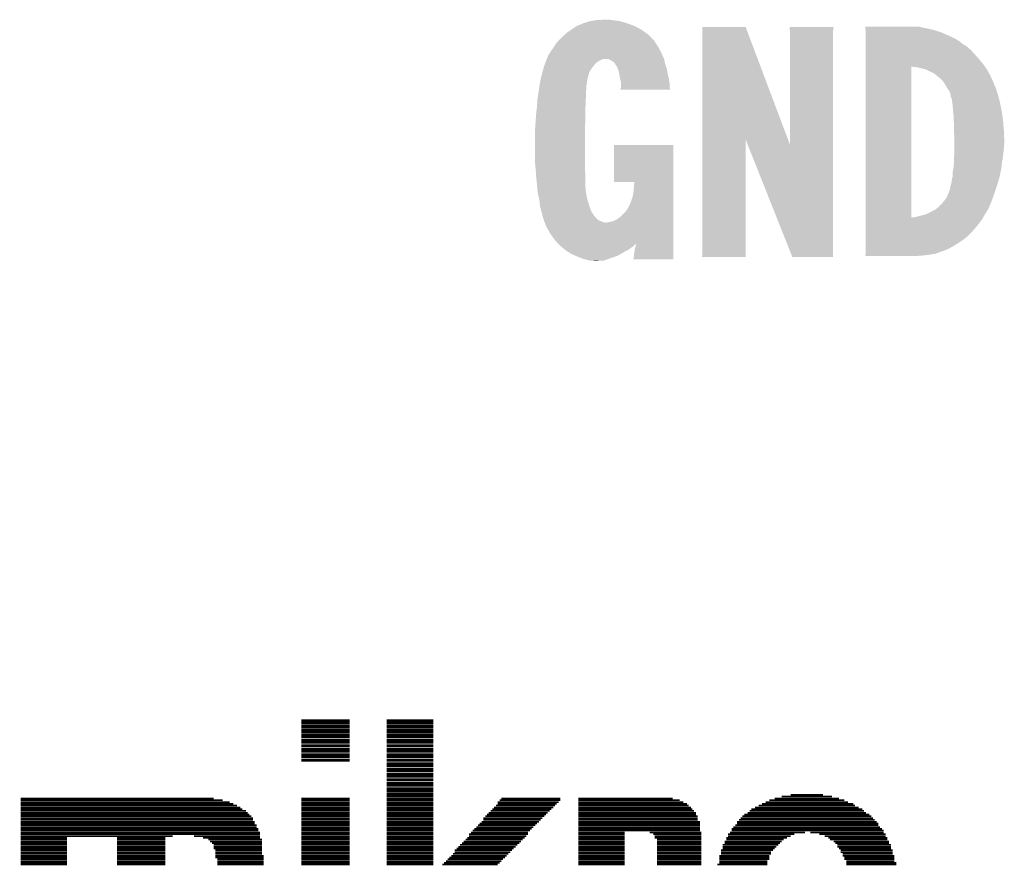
# Model space of a CAD drawing. Extents: x -9 to 122, y -9 to 65.
# Tile 280 of 308: x 101.05 to 107.17, y 33.49 to 38.74. Entities that reach past the tile are written whole.
import ezdxf

# ---------------------------------------------------------------- set-up
doc = ezdxf.new("R2010")
doc.units = 0
doc.layers.add('CLICKER_4_FOR_R7FA4M2A_V100_GTO', color=12, linetype='CONTINUOUS')

msp = doc.modelspace()

# ---------------------------------------------------------------- linework, layer by layer
at = {"layer": 'CLICKER_4_FOR_R7FA4M2A_V100_GTO', "const_width": 0.01016}
for points in [[(102.80142, 34.38906), (103.10114, 34.38906)], [(102.80142, 34.3789), (103.10114, 34.3789)], [(102.80142, 34.36874), (103.10114, 34.36874)], [(102.80142, 34.35604), (103.10114, 34.35604)], [(102.80142, 34.34588), (103.10114, 34.34588)], [(103.33228, 34.38906), (103.62184, 34.38906)], [(103.33228, 34.3789), (103.62184, 34.3789)], [(103.33228, 34.36874), (103.62184, 34.36874)], [(103.33228, 34.35604), (103.62184, 34.35604)], [(103.33228, 34.34588), (103.62184, 34.34588)], [(102.80142, 34.33318), (103.10114, 34.33318)], [(102.80142, 34.32302), (103.10114, 34.32302)], [(102.80142, 34.31286), (103.10114, 34.31286)], [(102.80142, 34.30016), (103.10114, 34.30016)], [(102.80142, 34.29), (103.10114, 34.29)], [(102.80142, 34.27984), (103.10114, 34.27984)], [(103.33228, 34.33318), (103.62184, 34.33318)], [(103.33228, 34.32302), (103.62184, 34.32302)], [(103.33228, 34.31286), (103.62184, 34.31286)], [(103.33228, 34.30016), (103.62184, 34.30016)], [(103.33228, 34.29), (103.62184, 34.29)], [(103.33228, 34.27984), (103.62184, 34.27984)], [(102.80142, 34.26714), (103.10114, 34.26714)], [(102.80142, 34.25698), (103.10114, 34.25698)], [(102.80142, 34.24682), (103.10114, 34.24682)], [(102.80142, 34.23412), (103.10114, 34.23412)], [(102.80142, 34.22396), (103.10114, 34.22396)], [(103.33228, 34.26714), (103.62184, 34.26714)], [(103.33228, 34.25698), (103.62184, 34.25698)], [(103.33228, 34.24682), (103.62184, 34.24682)], [(103.33228, 34.23412), (103.62184, 34.23412)], [(103.33228, 34.22396), (103.62184, 34.22396)], [(102.80142, 34.21126), (103.10114, 34.21126)], [(102.80142, 34.2011), (103.10114, 34.2011)], [(102.80142, 34.19094), (103.10114, 34.19094)], [(102.80142, 34.17824), (103.10114, 34.17824)], [(102.80142, 34.16808), (103.10114, 34.16808)], [(102.80142, 34.15792), (103.10114, 34.15792)], [(103.33228, 34.21126), (103.62184, 34.21126)], [(103.33228, 34.2011), (103.62184, 34.2011)], [(103.33228, 34.19094), (103.62184, 34.19094)], [(103.33228, 34.17824), (103.62184, 34.17824)], [(103.33228, 34.16808), (103.62184, 34.16808)], [(103.33228, 34.15792), (103.62184, 34.15792)], [(102.80142, 34.14522), (103.10114, 34.14522)], [(102.80142, 34.13506), (103.10114, 34.13506)], [(103.33228, 34.14522), (103.62184, 34.14522)], [(103.33228, 34.13506), (103.62184, 34.13506)], [(103.33228, 34.12236), (103.62184, 34.12236)], [(103.33228, 34.1122), (103.62184, 34.1122)], [(103.33228, 34.10204), (103.62184, 34.10204)], [(103.33228, 34.08934), (103.62184, 34.08934)], [(103.33228, 34.07918), (103.62184, 34.07918)], [(103.33228, 34.06902), (103.62184, 34.06902)], [(103.33228, 34.05632), (103.62184, 34.05632)], [(103.33228, 34.04616), (103.62184, 34.04616)], [(103.33228, 34.036), (103.62184, 34.036)], [(103.33228, 34.0233), (103.62184, 34.0233)], [(103.33228, 34.01314), (103.62184, 34.01314)], [(103.33228, 34.00044), (103.62184, 34.00044)], [(103.33228, 33.99028), (103.62184, 33.99028)], [(103.33228, 33.98012), (103.62184, 33.98012)], [(103.33228, 33.96742), (103.62184, 33.96742)], [(103.33228, 33.95726), (103.62184, 33.95726)], [(103.33228, 33.9471), (103.62184, 33.9471)], [(103.33228, 33.9344), (103.62184, 33.9344)], [(103.33228, 33.92424), (103.62184, 33.92424)], [(103.33228, 33.91408), (103.62184, 33.91408)], [(105.78338, 33.91408), (106.0958, 33.91408)], [(105.83926, 33.92424), (106.03992, 33.92424)], [(101.05898, 33.90138), (102.25786, 33.90138)], [(101.05898, 33.89122), (102.31374, 33.89122)], [(101.05898, 33.87852), (102.35692, 33.87852)], [(101.05898, 33.86836), (102.37978, 33.86836)], [(101.05898, 33.8582), (102.40264, 33.8582)], [(102.80142, 33.90138), (103.10114, 33.90138)], [(102.80142, 33.89122), (103.10114, 33.89122)], [(102.80142, 33.87852), (103.10114, 33.87852)], [(102.80142, 33.86836), (103.10114, 33.86836)], [(102.80142, 33.8582), (103.10114, 33.8582)], [(103.33228, 33.90138), (103.62184, 33.90138)], [(103.33228, 33.89122), (103.62184, 33.89122)], [(103.33228, 33.87852), (103.62184, 33.87852)], [(103.33228, 33.86836), (103.62184, 33.86836)], [(103.33228, 33.8582), (103.62184, 33.8582)], [(104.01046, 33.8582), (104.37622, 33.8582)], [(104.02062, 33.87852), (104.39908, 33.87852)], [(104.02062, 33.86836), (104.38638, 33.86836)], [(104.03332, 33.89122), (104.40924, 33.89122)], [(104.04348, 33.90138), (104.40924, 33.90138)], [(104.521, 33.90138), (105.10774, 33.90138)], [(104.521, 33.89122), (105.15092, 33.89122)], [(104.521, 33.87852), (105.17378, 33.87852)], [(104.521, 33.86836), (105.19664, 33.86836)], [(104.521, 33.8582), (105.2068, 33.8582)], [(105.64114, 33.8582), (106.23804, 33.8582)], [(105.66146, 33.86836), (106.22788, 33.86836)], [(105.68432, 33.87852), (106.19486, 33.87852)], [(105.70718, 33.89122), (106.172, 33.89122)], [(105.7402, 33.90138), (106.13898, 33.90138)], [(101.05898, 33.8455), (102.42296, 33.8455)], [(101.05898, 33.83534), (102.43566, 33.83534)], [(101.05898, 33.82518), (102.45852, 33.82518)], [(101.05898, 33.81248), (102.46868, 33.81248)], [(101.05898, 33.80232), (102.47884, 33.80232)], [(101.05898, 33.79216), (102.49154, 33.79216)], [(102.80142, 33.8455), (103.10114, 33.8455)], [(102.80142, 33.83534), (103.10114, 33.83534)], [(102.80142, 33.82518), (103.10114, 33.82518)], [(102.80142, 33.81248), (103.10114, 33.81248)], [(102.80142, 33.80232), (103.10114, 33.80232)], [(102.80142, 33.79216), (103.10114, 33.79216)], [(103.33228, 33.8455), (103.62184, 33.8455)], [(103.33228, 33.83534), (103.62184, 33.83534)], [(103.33228, 33.82518), (103.62184, 33.82518)], [(103.33228, 33.81248), (103.62184, 33.81248)], [(103.33228, 33.80232), (103.62184, 33.80232)], [(103.33228, 33.79216), (103.62184, 33.79216)], [(103.94442, 33.79216), (104.31018, 33.79216)], [(103.95458, 33.80232), (104.32034, 33.80232)], [(103.96474, 33.81248), (104.3305, 33.81248)], [(103.97744, 33.82518), (104.3432, 33.82518)], [(103.9876, 33.83534), (104.35336, 33.83534)], [(103.99776, 33.8455), (104.36606, 33.8455)], [(104.521, 33.8455), (105.2195, 33.8455)], [(104.521, 33.83534), (105.22966, 33.83534)], [(104.521, 33.82518), (105.23982, 33.82518)], [(104.521, 33.81248), (105.25252, 33.81248)], [(104.521, 33.80232), (105.25252, 33.80232)], [(104.521, 33.79216), (105.26268, 33.79216)], [(105.53954, 33.79216), (106.33964, 33.79216)], [(105.55224, 33.80232), (106.32694, 33.80232)], [(105.57256, 33.81248), (106.30662, 33.81248)], [(105.58526, 33.82518), (106.29392, 33.82518)], [(105.59542, 33.83534), (106.28376, 33.83534)], [(105.61828, 33.8455), (106.2609, 33.8455)], [(101.05898, 33.77946), (102.5017, 33.77946)], [(101.05898, 33.7693), (102.5017, 33.7693)], [(101.05898, 33.7566), (102.51186, 33.7566)], [(101.05898, 33.74644), (102.51186, 33.74644)], [(101.05898, 33.73628), (102.52456, 33.73628)], [(102.80142, 33.77946), (103.10114, 33.77946)], [(102.80142, 33.7693), (103.10114, 33.7693)], [(102.80142, 33.7566), (103.10114, 33.7566)], [(102.80142, 33.74644), (103.10114, 33.74644)], [(102.80142, 33.73628), (103.10114, 33.73628)], [(103.33228, 33.77946), (103.62184, 33.77946)], [(103.33228, 33.7693), (103.62184, 33.7693)], [(103.33228, 33.7566), (103.62184, 33.7566)], [(103.33228, 33.74644), (103.62184, 33.74644)], [(103.33228, 33.73628), (103.62184, 33.73628)], [(103.8987, 33.73628), (104.2543, 33.73628)], [(103.90886, 33.74644), (104.26446, 33.74644)], [(103.92156, 33.7566), (104.27716, 33.7566)], [(103.93172, 33.77946), (104.29748, 33.77946)], [(103.93172, 33.7693), (104.28732, 33.7693)], [(104.521, 33.77946), (105.26268, 33.77946)], [(104.521, 33.7693), (105.26268, 33.7693)], [(104.521, 33.7566), (105.27538, 33.7566)], [(104.521, 33.74644), (105.27538, 33.74644)], [(104.521, 33.73628), (105.27538, 33.73628)], [(105.49636, 33.73628), (106.38282, 33.73628)], [(105.50652, 33.7566), (106.37266, 33.7566)], [(105.50652, 33.74644), (106.38282, 33.74644)], [(105.51922, 33.7693), (106.35996, 33.7693)], [(105.52938, 33.77946), (106.3498, 33.77946)], [(101.05898, 33.72358), (102.52456, 33.72358)], [(101.05898, 33.71342), (102.53472, 33.71342)], [(101.05898, 33.70326), (102.53472, 33.70326)], [(101.05898, 33.69056), (102.54488, 33.69056)], [(101.05898, 33.6804), (102.54488, 33.6804)], [(102.80142, 33.72358), (103.10114, 33.72358)], [(102.80142, 33.71342), (103.10114, 33.71342)], [(102.80142, 33.70326), (103.10114, 33.70326)], [(102.80142, 33.69056), (103.10114, 33.69056)], [(102.80142, 33.6804), (103.10114, 33.6804)], [(103.33228, 33.72358), (103.62184, 33.72358)], [(103.33228, 33.71342), (103.62184, 33.71342)], [(103.33228, 33.70326), (103.62184, 33.70326)], [(103.33228, 33.69056), (103.62184, 33.69056)], [(103.33228, 33.6804), (103.62184, 33.6804)], [(103.84282, 33.6804), (104.20858, 33.6804)], [(103.85552, 33.69056), (104.20858, 33.69056)], [(103.86568, 33.70326), (104.22128, 33.70326)], [(103.87584, 33.71342), (104.23144, 33.71342)], [(103.88854, 33.72358), (104.2416, 33.72358)], [(104.521, 33.72358), (105.27538, 33.72358)], [(104.521, 33.71342), (105.27538, 33.71342)], [(104.521, 33.70326), (105.27538, 33.70326)], [(104.521, 33.69056), (104.80802, 33.69056)], [(104.521, 33.6804), (104.80802, 33.6804)], [(104.96296, 33.69056), (105.28554, 33.69056)], [(104.98582, 33.6804), (105.28554, 33.6804)], [(105.45064, 33.6804), (105.86212, 33.6804)], [(105.46334, 33.69056), (105.92816, 33.69056)], [(105.4735, 33.71342), (106.40568, 33.71342)], [(105.4735, 33.70326), (106.41584, 33.70326)], [(105.48366, 33.72358), (106.39298, 33.72358)], [(105.96118, 33.69056), (106.41584, 33.69056)], [(106.01706, 33.6804), (106.42854, 33.6804)], [(101.05898, 33.6677), (102.00386, 33.6677)], [(101.05898, 33.65754), (101.34854, 33.65754)], [(101.05898, 33.64738), (101.34854, 33.64738)], [(101.05898, 33.63468), (101.34854, 33.63468)], [(101.05898, 33.62452), (101.34854, 33.62452)], [(101.05898, 33.61436), (101.34854, 33.61436)], [(101.65842, 33.65754), (101.95814, 33.65754)], [(101.65842, 33.64738), (101.95814, 33.64738)], [(101.65842, 33.63468), (101.95814, 33.63468)], [(101.65842, 33.62452), (101.95814, 33.62452)], [(101.65842, 33.61436), (101.95814, 33.61436)], [(102.13594, 33.6677), (102.54488, 33.6677)], [(102.19182, 33.65754), (102.54488, 33.65754)], [(102.22484, 33.64738), (102.55758, 33.64738)], [(102.235, 33.63468), (102.55758, 33.63468)], [(102.2477, 33.62452), (102.55758, 33.62452)], [(102.25786, 33.61436), (102.55758, 33.61436)], [(102.80142, 33.6677), (103.10114, 33.6677)], [(102.80142, 33.65754), (103.10114, 33.65754)], [(102.80142, 33.64738), (103.10114, 33.64738)], [(102.80142, 33.63468), (103.10114, 33.63468)], [(102.80142, 33.62452), (103.10114, 33.62452)], [(102.80142, 33.61436), (103.10114, 33.61436)], [(103.33228, 33.6677), (103.62184, 33.6677)], [(103.33228, 33.65754), (103.62184, 33.65754)], [(103.33228, 33.64738), (103.62184, 33.64738)], [(103.33228, 33.63468), (103.62184, 33.63468)], [(103.33228, 33.62452), (103.62184, 33.62452)], [(103.33228, 33.61436), (103.62184, 33.61436)], [(103.78694, 33.61436), (104.14254, 33.61436)], [(103.79964, 33.62452), (104.15524, 33.62452)], [(103.8098, 33.63468), (104.1654, 33.63468)], [(103.8225, 33.64738), (104.17556, 33.64738)], [(103.83266, 33.65754), (104.18826, 33.65754)], [(103.84282, 33.6677), (104.19842, 33.6677)], [(104.521, 33.6677), (104.80802, 33.6677)], [(104.521, 33.65754), (104.80802, 33.65754)], [(104.521, 33.64738), (104.80802, 33.64738)], [(104.521, 33.63468), (104.80802, 33.63468)], [(104.521, 33.62452), (104.80802, 33.62452)], [(104.521, 33.61436), (104.80802, 33.61436)], [(104.99598, 33.6677), (105.28554, 33.6677)], [(104.99598, 33.65754), (105.28554, 33.65754)], [(105.00868, 33.64738), (105.28554, 33.64738)], [(105.00868, 33.63468), (105.28554, 33.63468)], [(105.00868, 33.62452), (105.28554, 33.62452)], [(105.00868, 33.61436), (105.28554, 33.61436)], [(105.41762, 33.61436), (105.76306, 33.61436)], [(105.43032, 33.63468), (105.78338, 33.63468)], [(105.43032, 33.62452), (105.77322, 33.62452)], [(105.44048, 33.65754), (105.8164, 33.65754)], [(105.44048, 33.64738), (105.79608, 33.64738)], [(105.45064, 33.6677), (105.83926, 33.6677)], [(106.05008, 33.6677), (106.42854, 33.6677)], [(106.07294, 33.65754), (106.4387, 33.65754)], [(106.0831, 33.64738), (106.4387, 33.64738)], [(106.10596, 33.63468), (106.44886, 33.63468)], [(106.11612, 33.62452), (106.44886, 33.62452)], [(106.12882, 33.61436), (106.46156, 33.61436)], [(101.05898, 33.60166), (101.34854, 33.60166)], [(101.05898, 33.5915), (101.34854, 33.5915)], [(101.05898, 33.58134), (101.34854, 33.58134)], [(101.05898, 33.56864), (101.34854, 33.56864)], [(101.05898, 33.55848), (101.34854, 33.55848)], [(101.05898, 33.54578), (101.34854, 33.54578)], [(101.65842, 33.60166), (101.95814, 33.60166)], [(101.65842, 33.5915), (101.95814, 33.5915)], [(101.65842, 33.58134), (101.95814, 33.58134)], [(101.65842, 33.56864), (101.95814, 33.56864)], [(101.65842, 33.55848), (101.95814, 33.55848)], [(101.65842, 33.54578), (101.95814, 33.54578)], [(102.25786, 33.60166), (102.55758, 33.60166)], [(102.25786, 33.5915), (102.55758, 33.5915)], [(102.26802, 33.58134), (102.55758, 33.58134)], [(102.26802, 33.56864), (102.55758, 33.56864)], [(102.26802, 33.55848), (102.55758, 33.55848)], [(102.26802, 33.54578), (102.56774, 33.54578)], [(102.80142, 33.60166), (103.10114, 33.60166)], [(102.80142, 33.5915), (103.10114, 33.5915)], [(102.80142, 33.58134), (103.10114, 33.58134)], [(102.80142, 33.56864), (103.10114, 33.56864)], [(102.80142, 33.55848), (103.10114, 33.55848)], [(102.80142, 33.54578), (103.10114, 33.54578)], [(103.33228, 33.60166), (103.62184, 33.60166)], [(103.33228, 33.5915), (103.62184, 33.5915)], [(103.33228, 33.58134), (103.62184, 33.58134)], [(103.33228, 33.56864), (103.62184, 33.56864)], [(103.33228, 33.55848), (103.62184, 33.55848)], [(103.33228, 33.54578), (103.62184, 33.54578)], [(103.7336, 33.54578), (104.0765, 33.54578)], [(103.74376, 33.55848), (104.08666, 33.55848)], [(103.75392, 33.58134), (104.10952, 33.58134)], [(103.75392, 33.56864), (104.09936, 33.56864)], [(103.76662, 33.5915), (104.11968, 33.5915)], [(103.77678, 33.60166), (104.13238, 33.60166)], [(104.521, 33.60166), (104.80802, 33.60166)], [(104.521, 33.5915), (104.80802, 33.5915)], [(104.521, 33.58134), (104.80802, 33.58134)], [(104.521, 33.56864), (104.80802, 33.56864)], [(104.521, 33.55848), (104.80802, 33.55848)], [(104.521, 33.54578), (104.80802, 33.54578)], [(105.00868, 33.60166), (105.28554, 33.60166)], [(105.00868, 33.5915), (105.28554, 33.5915)], [(105.00868, 33.58134), (105.28554, 33.58134)], [(105.00868, 33.56864), (105.28554, 33.56864)], [(105.00868, 33.55848), (105.28554, 33.55848)], [(105.00868, 33.54578), (105.28554, 33.54578)], [(105.3973, 33.54578), (105.70718, 33.54578)], [(105.40746, 33.58134), (105.73004, 33.58134)], [(105.40746, 33.56864), (105.71734, 33.56864)], [(105.40746, 33.55848), (105.71734, 33.55848)], [(105.41762, 33.60166), (105.75036, 33.60166)], [(105.41762, 33.5915), (105.7402, 33.5915)], [(106.12882, 33.60166), (106.46156, 33.60166)], [(106.13898, 33.5915), (106.46156, 33.5915)], [(106.14914, 33.58134), (106.47172, 33.58134)], [(106.14914, 33.56864), (106.47172, 33.56864)], [(106.16184, 33.55848), (106.47172, 33.55848)], [(106.16184, 33.54578), (106.48188, 33.54578)], [(101.05898, 33.53562), (101.34854, 33.53562)], [(101.05898, 33.52546), (101.34854, 33.52546)], [(101.05898, 33.51276), (101.34854, 33.51276)], [(101.05898, 33.5026), (101.34854, 33.5026)], [(101.05898, 33.49244), (101.34854, 33.49244)], [(101.65842, 33.53562), (101.95814, 33.53562)], [(101.65842, 33.52546), (101.95814, 33.52546)], [(101.65842, 33.51276), (101.95814, 33.51276)], [(101.65842, 33.5026), (101.95814, 33.5026)], [(101.65842, 33.49244), (101.95814, 33.49244)], [(102.26802, 33.53562), (102.56774, 33.53562)], [(102.28072, 33.52546), (102.56774, 33.52546)], [(102.28072, 33.51276), (102.56774, 33.51276)], [(102.28072, 33.5026), (102.56774, 33.5026)], [(102.28072, 33.49244), (102.56774, 33.49244)], [(102.80142, 33.53562), (103.10114, 33.53562)], [(102.80142, 33.52546), (103.10114, 33.52546)], [(102.80142, 33.51276), (103.10114, 33.51276)], [(102.80142, 33.5026), (103.10114, 33.5026)], [(102.80142, 33.49244), (103.10114, 33.49244)], [(103.33228, 33.53562), (103.62184, 33.53562)], [(103.33228, 33.52546), (103.62184, 33.52546)], [(103.33228, 33.51276), (103.62184, 33.51276)], [(103.33228, 33.5026), (103.62184, 33.5026)], [(103.33228, 33.49244), (103.62184, 33.49244)], [(103.67772, 33.49244), (104.02062, 33.49244)], [(103.68788, 33.5026), (104.03332, 33.5026)], [(103.70058, 33.51276), (104.04348, 33.51276)], [(103.71074, 33.52546), (104.05364, 33.52546)], [(103.7209, 33.53562), (104.06634, 33.53562)], [(104.521, 33.53562), (104.80802, 33.53562)], [(104.521, 33.52546), (104.80802, 33.52546)], [(104.521, 33.51276), (104.80802, 33.51276)], [(104.521, 33.5026), (104.80802, 33.5026)], [(104.521, 33.49244), (104.80802, 33.49244)], [(105.00868, 33.53562), (105.28554, 33.53562)], [(105.00868, 33.52546), (105.28554, 33.52546)], [(105.00868, 33.51276), (105.28554, 33.51276)], [(105.00868, 33.5026), (105.28554, 33.5026)], [(105.00868, 33.49244), (105.28554, 33.49244)], [(105.3846, 33.49244), (105.69448, 33.49244)], [(105.3973, 33.53562), (105.70718, 33.53562)], [(105.3973, 33.52546), (105.70718, 33.52546)], [(105.3973, 33.51276), (105.69448, 33.51276)], [(105.3973, 33.5026), (105.69448, 33.5026)], [(106.172, 33.53562), (106.48188, 33.53562)], [(106.172, 33.52546), (106.48188, 33.52546)], [(106.1847, 33.51276), (106.48188, 33.51276)], [(106.1847, 33.5026), (106.49458, 33.5026)], [(106.1847, 33.49244), (106.49458, 33.49244)]]:
    msp.add_lwpolyline(points, dxfattribs=at)
at = {"layer": 'CLICKER_4_FOR_R7FA4M2A_V100_GTO'}
for points in [[(104.47528, 38.67404), (104.49433, 38.68674), (104.914702, 38.67404), (104.89184, 38.68674)], [(104.49433, 38.68674), (104.51338, 38.69944), (104.89184, 38.68674), (104.86644, 38.69944)], [(104.51338, 38.69944), (104.538782, 38.709602), (104.86644, 38.69944), (104.84104, 38.709602)], [(104.538782, 38.709602), (104.551478, 38.71468), (104.84104, 38.709602), (104.824958, 38.71468)], [(104.551478, 38.71468), (104.581958, 38.72484), (104.824958, 38.71468), (104.792778, 38.72484)], [(104.581958, 38.72484), (104.58958, 38.72738), (104.792778, 38.72484), (104.781348, 38.72738)], [(104.58958, 38.72738), (104.60482, 38.72992), (104.781348, 38.72738), (104.769918, 38.72992)], [(104.60482, 38.72992), (104.6353, 38.735), (104.769918, 38.72992), (104.72928, 38.735)], [(104.6353, 38.735), (104.681018, 38.73754), (104.72928, 38.735), (104.714038, 38.73754)], [(105.29063, 37.993206), (105.29064, 38.691806), (105.822798, 37.993206), (105.559864, 38.691806)], [(105.29064, 38.691806), (105.290642, 38.69182), (105.559864, 38.691806), (105.290642, 38.69182)], [(105.831668, 38.691798), (105.831664, 38.69182), (106.10596, 38.691798), (105.831664, 38.69182)], [(105.83198, 38.68928), (105.831668, 38.691798), (106.10596, 38.68928), (106.10596, 38.691798)], [(105.832294, 38.686736), (105.83198, 38.68928), (106.105958, 38.686736), (106.10596, 38.68928)], [(105.832924, 38.681656), (105.832294, 38.686736), (106.10342, 38.681656), (106.105958, 38.686736)], [(106.30188, 38.69182), (106.301564, 38.69436), (106.646982, 38.69182), (106.631742, 38.69436)], [(106.302508, 38.68674), (106.30188, 38.69182), (106.664762, 38.68674), (106.646982, 38.69182)], [(106.302822, 38.6842), (106.302508, 38.68674), (106.682538, 38.6842), (106.664762, 38.68674)], [(106.30408, 38.67404), (106.302822, 38.6842), (106.725718, 38.67404), (106.682538, 38.6842)], [(104.4067, 38.61562), (104.42448, 38.6334), (104.983286, 38.61562), (104.967478, 38.6334)], [(104.42448, 38.6334), (104.430068, 38.63848), (104.967478, 38.6334), (104.96296, 38.63848)], [(104.430068, 38.63848), (104.449626, 38.65626), (104.96296, 38.63848), (104.9401, 38.65626)], [(104.449626, 38.65626), (104.45242, 38.6588), (104.9401, 38.65626), (104.936472, 38.6588)], [(104.45242, 38.6588), (104.47528, 38.67404), (104.936472, 38.6588), (104.914702, 38.67404)], [(105.833866, 38.67404), (105.832924, 38.681656), (106.10342, 38.67404), (106.10342, 38.681656)], [(105.83418, 38.6715), (105.833866, 38.67404), (106.103102, 38.6715), (106.10342, 38.67404)], [(105.83418, 38.653718), (105.83418, 38.6715), (106.10088, 38.653718), (106.103102, 38.6715)], [(105.83418, 37.96296), (105.83418, 38.653718), (106.100868, 37.96296), (106.10088, 38.653718)], [(106.30408, 38.6588), (106.30408, 38.67404), (106.77398, 38.6588), (106.725718, 38.67404)], [(106.30408, 38.63594), (106.30408, 38.6588), (106.82478, 38.63594), (106.77398, 38.6588)], [(106.30408, 38.62324), (106.30408, 38.63594), (106.85272, 38.62324), (106.82478, 38.63594)], [(106.30408, 38.608), (106.30408, 38.62324), (106.880658, 38.608), (106.85272, 38.62324)], [(104.360346, 38.554662), (104.366062, 38.562282), (105.02392, 38.554662), (105.02011, 38.562282)], [(104.366062, 38.562282), (104.37063, 38.569898), (105.02011, 38.562282), (105.0163, 38.569898)], [(104.37063, 38.569898), (104.379776, 38.58514), (105.0163, 38.569898), (105.00614, 38.58514)], [(104.379776, 38.58514), (104.381302, 38.587682), (105.00614, 38.58514), (105.004236, 38.587682)], [(104.381302, 38.587682), (104.388072, 38.5953), (105.004236, 38.587682), (104.998522, 38.5953)], [(104.388072, 38.5953), (104.3971, 38.605456), (104.998522, 38.5953), (104.993442, 38.605456)], [(104.3971, 38.605456), (104.40162, 38.61054), (104.993442, 38.605456), (104.988362, 38.61054)], [(104.40162, 38.61054), (104.406686, 38.615606), (104.988362, 38.61054), (104.985826, 38.615606)], [(104.406686, 38.615606), (104.4067, 38.61562), (104.985826, 38.615606), (104.983286, 38.61562)], [(106.30408, 38.58768), (106.30408, 38.608), (106.906062, 38.58768), (106.880658, 38.608)], [(106.30408, 38.569898), (106.30408, 38.58768), (106.934002, 38.569898), (106.906062, 38.58768)], [(106.30408, 38.54704), (106.30408, 38.569898), (106.9594, 38.54704), (106.934002, 38.569898)], [(104.32542, 38.4937), (104.3305, 38.5064), (105.053272, 38.4937), (105.047626, 38.5064)], [(104.3305, 38.5064), (104.33812, 38.521638), (105.047626, 38.5064), (105.040854, 38.521638)], [(104.33812, 38.521638), (104.347644, 38.536878), (105.040854, 38.521638), (105.03408, 38.536878)], [(104.347644, 38.536878), (104.35082, 38.541958), (105.03408, 38.536878), (105.031178, 38.541958)], [(104.35082, 38.541958), (104.360346, 38.554662), (105.031178, 38.541958), (105.02392, 38.554662)], [(106.30408, 38.52164), (106.30408, 38.54704), (106.98226, 38.52164), (106.9594, 38.54704)], [(106.30408, 38.4937), (106.30408, 38.52164), (107.00766, 38.4937), (106.98226, 38.52164)], [(104.298834, 38.412418), (104.306962, 38.4429), (104.589578, 38.412418), (104.6099, 38.4429)], [(104.306962, 38.4429), (104.30764, 38.44544), (104.6099, 38.4429), (104.611932, 38.44544)], [(104.30764, 38.44544), (104.311268, 38.4556), (104.611932, 38.44544), (104.62006, 38.4556)], [(104.311268, 38.4556), (104.314896, 38.465758), (104.62006, 38.4556), (104.627678, 38.465758)], [(104.314896, 38.465758), (104.318524, 38.47592), (104.627678, 38.465758), (104.640382, 38.47592)], [(104.318524, 38.47592), (104.32034, 38.481), (104.640382, 38.47592), (104.64927, 38.481)], [(104.32034, 38.481), (104.322878, 38.48608), (104.64927, 38.481), (104.658158, 38.48608)], [(104.322878, 38.48608), (104.32288, 38.486082), (104.658158, 38.48608), (104.658162, 38.486082)], [(104.32288, 38.486082), (104.325418, 38.493698), (104.658162, 38.486082), (104.675936, 38.493698)], [(104.325418, 38.493698), (104.32542, 38.4937), (104.675936, 38.493698), (104.706416, 38.4937)], [(104.711502, 38.491158), (104.706416, 38.4937), (105.0544, 38.491158), (105.053272, 38.4937)], [(104.72166, 38.48608), (104.711502, 38.491158), (105.055324, 38.48608), (105.0544, 38.491158)], [(104.734358, 38.478462), (104.72166, 38.48608), (105.05671, 38.478462), (105.055324, 38.48608)], [(104.744518, 38.470842), (104.734358, 38.478462), (105.058096, 38.470842), (105.05671, 38.478462)], [(104.74937, 38.46322), (104.744518, 38.470842), (105.059482, 38.46322), (105.058096, 38.470842)], [(104.762298, 38.442902), (104.74937, 38.46322), (105.06687, 38.442902), (105.059482, 38.46322)], [(104.765072, 38.435278), (104.762298, 38.442902), (105.06964, 38.435278), (105.06687, 38.442902)], [(106.30408, 38.46322), (106.30408, 38.4937), (107.03306, 38.46322), (107.00766, 38.4937)], [(106.30408, 38.445418), (106.30408, 38.46322), (107.045386, 38.445418), (107.03306, 38.46322)], [(106.30408, 37.510742), (106.30408, 38.445418), (106.58856, 37.510742), (106.588562, 38.445418)], [(106.62158, 38.4429), (106.588562, 38.445418), (107.04713, 38.4429), (107.045386, 38.445418)], [(106.65206, 38.43528), (106.62158, 38.4429), (107.052406, 38.43528), (107.04713, 38.4429)], [(104.28732, 38.36924), (104.293416, 38.392102), (104.577642, 38.36924), (104.5845, 38.392102)], [(104.293416, 38.392102), (104.298834, 38.412418), (104.5845, 38.392102), (104.589578, 38.412418)], [(104.772458, 38.41496), (104.765072, 38.435278), (105.073336, 38.41496), (105.06964, 38.435278)], [(104.773844, 38.40734), (104.772458, 38.41496), (105.07472, 38.40734), (105.073336, 38.41496)], [(104.77754, 38.38702), (104.773844, 38.40734), (105.07941, 38.38702), (105.07472, 38.40734)], [(104.78008, 38.37432), (104.77754, 38.38702), (105.08234, 38.37432), (105.07941, 38.38702)], [(106.67068, 38.430202), (106.65206, 38.43528), (107.05592, 38.430202), (107.052406, 38.43528)], [(106.68, 38.42766), (106.67068, 38.430202), (107.057374, 38.42766), (107.05592, 38.430202)], [(106.7054, 38.41496), (106.68, 38.42766), (107.06463, 38.41496), (107.057374, 38.42766)], [(106.728262, 38.404798), (106.7054, 38.41496), (107.070436, 38.404798), (107.06463, 38.41496)], [(106.740112, 38.39464), (106.728262, 38.404798), (107.07624, 38.39464), (107.070436, 38.404798)], [(106.746038, 38.38956), (106.740112, 38.39464), (107.078612, 38.38956), (107.07624, 38.39464)], [(106.76636, 38.374318), (106.746038, 38.38956), (107.085724, 38.374318), (107.078612, 38.38956)], [(104.277832, 38.313358), (104.2797, 38.32606), (104.5718, 38.313358), (104.5718, 38.32606)], [(104.2797, 38.32606), (104.280594, 38.331136), (104.5718, 38.32606), (104.5718, 38.331136)], [(104.280594, 38.331136), (104.281492, 38.336216), (104.5718, 38.331136), (104.574338, 38.336216)], [(104.281492, 38.336216), (104.282388, 38.341302), (104.574338, 38.336216), (104.57434, 38.341302)], [(104.282388, 38.341302), (104.28687, 38.366698), (104.57434, 38.341302), (104.57688, 38.366698)], [(104.28687, 38.366698), (104.28732, 38.36924), (104.57688, 38.366698), (104.577642, 38.36924)], [(104.78262, 38.36162), (104.78008, 38.37432), (105.084294, 38.36162), (105.08234, 38.37432)], [(104.78516, 38.351462), (104.78262, 38.36162), (105.085858, 38.351462), (105.084294, 38.36162)], [(104.78516, 38.341302), (104.78516, 38.351462), (105.08742, 38.341302), (105.085858, 38.351462)], [(104.78516, 38.313364), (104.78516, 38.341302), (105.089266, 38.313364), (105.08742, 38.341302)], [(106.7816, 38.35908), (106.76636, 38.374318), (107.092836, 38.35908), (107.085724, 38.374318)], [(106.783294, 38.35654), (106.7816, 38.35908), (107.09402, 38.35654), (107.092836, 38.35908)], [(106.80192, 38.328602), (106.783294, 38.35654), (107.105526, 38.328602), (107.09402, 38.35654)], [(106.811064, 38.313362), (106.80192, 38.328602), (107.1118, 38.313362), (107.105526, 38.328602)], [(104.267, 38.2397), (104.27036, 38.26256), (104.566972, 38.2397), (104.56926, 38.26256)], [(104.27036, 38.26256), (104.27559, 38.298118), (104.56926, 38.26256), (104.56926, 38.298118)], [(104.27559, 38.298118), (104.277832, 38.313358), (104.56926, 38.298118), (104.5718, 38.313358)], [(104.78262, 38.303222), (104.782622, 38.305742), (105.089936, 38.303222), (105.08977, 38.305742)], [(105.089936, 38.3032), (104.78262, 38.303222), (105.089936, 38.3032), (105.089936, 38.303222)], [(104.782622, 38.305742), (104.78516, 38.313364), (105.08977, 38.305742), (105.089266, 38.313364)], [(106.81716, 38.3032), (106.811064, 38.313362), (107.115188, 38.3032), (107.1118, 38.313362)], [(106.82478, 38.293038), (106.81716, 38.3032), (107.118574, 38.293038), (107.115188, 38.3032)], [(106.82732, 38.28542), (106.82478, 38.293038), (107.121114, 38.28542), (107.118574, 38.293038)], [(106.82986, 38.280336), (106.82732, 38.28542), (107.122808, 38.280336), (107.121114, 38.28542)], [(106.82986, 38.277798), (106.82986, 38.280336), (107.123654, 38.277798), (107.122808, 38.280336)], [(106.831556, 38.26764), (106.82986, 38.277798), (107.127038, 38.26764), (107.123654, 38.277798)], [(106.832402, 38.262558), (106.831556, 38.26764), (107.12831, 38.262558), (107.127038, 38.26764)], [(106.84002, 38.242238), (106.832402, 38.262558), (107.13339, 38.242238), (107.12831, 38.262558)], [(104.262068, 38.176202), (104.26446, 38.19652), (104.56418, 38.176202), (104.56563, 38.19652)], [(104.26446, 38.19652), (104.265356, 38.21176), (104.56563, 38.19652), (104.56672, 38.21176)], [(104.265356, 38.21176), (104.26685, 38.237162), (104.56672, 38.21176), (104.56672, 38.237162)], [(104.26685, 38.237162), (104.267, 38.2397), (104.56672, 38.237162), (104.566972, 38.2397)], [(106.842844, 38.21684), (106.84002, 38.242238), (107.13974, 38.21684), (107.13339, 38.242238)], [(106.8451, 38.19652), (106.842844, 38.21684), (107.143804, 38.19652), (107.13974, 38.21684)], [(106.847872, 38.16604), (106.8451, 38.19652), (107.1499, 38.16604), (107.143804, 38.19652)], [(104.25684, 38.11524), (104.25938, 38.15334), (104.56418, 38.11524), (104.56418, 38.15334)], [(104.25938, 38.15334), (104.262068, 38.176202), (104.56418, 38.15334), (104.56418, 38.176202)], [(106.85018, 38.14064), (106.847872, 38.16604), (107.153364, 38.14064), (107.1499, 38.16604)], [(106.851632, 38.11016), (106.85018, 38.14064), (107.15752, 38.11016), (107.153364, 38.14064)], [(104.252304, 38.051742), (104.25575, 38.1), (104.56164, 38.051742), (104.56418, 38.1)], [(104.25575, 38.1), (104.25684, 38.11524), (104.56418, 38.1), (104.56418, 38.11524)], [(106.85272, 38.0873), (106.851632, 38.11016), (107.15935, 38.0873), (107.15752, 38.11016)], [(106.85272, 38.04666), (106.85272, 38.0873), (107.1626, 38.04666), (107.15935, 38.0873)], [(104.25176, 38.04412), (104.252304, 38.051742), (104.56164, 38.04412), (104.56164, 38.051742)], [(104.25176, 37.853622), (104.25176, 38.04412), (104.56164, 37.853622), (104.56164, 38.04412)], [(106.85272, 38.03396), (106.85272, 38.04666), (107.163108, 38.03396), (107.1626, 38.04666)], [(106.85526, 38.011098), (106.85272, 38.03396), (107.164024, 38.011098), (107.163108, 38.03396)], [(104.74198, 37.729182), (104.742, 37.960278), (105.110272, 37.729182), (105.11028, 37.960278)], [(104.742, 37.960278), (104.742002, 37.9603), (105.11028, 37.960278), (104.742002, 37.9603)], [(105.29062, 37.274504), (105.29063, 37.993206), (105.559838, 37.274504), (105.55986, 37.993206)], [(105.571878, 37.96296), (105.55986, 37.993206), (105.83418, 37.96296), (105.822798, 37.993206)], [(105.849416, 37.264354), (105.571878, 37.96296), (106.100858, 37.264354), (106.100868, 37.96296)], [(106.85526, 37.98316), (106.85526, 38.011098), (107.16514, 37.98316), (107.164024, 38.011098)], [(106.85526, 37.965378), (106.85526, 37.98316), (107.16514, 37.965378), (107.16514, 37.98316)], [(106.85526, 37.952678), (106.85526, 37.965378), (107.1626, 37.952678), (107.16514, 37.965378)], [(106.85526, 37.9349), (106.85526, 37.952678), (107.1626, 37.9349), (107.1626, 37.952678)], [(106.85272, 37.879022), (106.85526, 37.91458), (107.155826, 37.879022), (107.159776, 37.91458)], [(106.85526, 37.91712), (106.85526, 37.9349), (107.16006, 37.91712), (107.1626, 37.9349)], [(106.85526, 37.91458), (106.85526, 37.91712), (107.159776, 37.91458), (107.16006, 37.91712)], [(104.254434, 37.82822), (104.25176, 37.853622), (104.56164, 37.82822), (104.56164, 37.853622)], [(106.85018, 37.818058), (106.852508, 37.846), (107.14736, 37.818058), (107.1499, 37.846)], [(106.852508, 37.846), (106.85272, 37.84854), (107.1499, 37.846), (107.150406, 37.84854)], [(106.85272, 37.871402), (106.85272, 37.879022), (107.15498, 37.871402), (107.155826, 37.879022)], [(106.85272, 37.84854), (106.85272, 37.871402), (107.150406, 37.84854), (107.15498, 37.871402)], [(104.25684, 37.80536), (104.254434, 37.82822), (104.562844, 37.80536), (104.56164, 37.82822)], [(104.258334, 37.779962), (104.25684, 37.80536), (104.56418, 37.779962), (104.562844, 37.80536)], [(104.25938, 37.76218), (104.258334, 37.779962), (104.56418, 37.76218), (104.56418, 37.779962)], [(106.8451, 37.792658), (106.85018, 37.818058), (107.142068, 37.792658), (107.14736, 37.818058)], [(106.8451, 37.767258), (106.8451, 37.792658), (107.136776, 37.767258), (107.142068, 37.792658)], [(104.26446, 37.719), (104.25938, 37.76218), (104.56418, 37.719), (104.56418, 37.76218)], [(104.265646, 37.701218), (104.26446, 37.719), (104.56418, 37.701218), (104.56418, 37.719)], [(104.868956, 37.72916), (104.74198, 37.729182), (105.110272, 37.72916), (105.110272, 37.729182)], [(104.8639, 37.668198), (104.868956, 37.72916), (105.11027, 37.668198), (105.110272, 37.72916)], [(106.82986, 37.69614), (106.8324, 37.71138), (107.115902, 37.69614), (107.120592, 37.71138)], [(106.8324, 37.71138), (106.837478, 37.726618), (107.120592, 37.71138), (107.12528, 37.726618)], [(106.837478, 37.726618), (106.84002, 37.746938), (107.12528, 37.726618), (107.131532, 37.746938)], [(106.84002, 37.746938), (106.84256, 37.7571), (107.131532, 37.746938), (107.13466, 37.7571)], [(106.84256, 37.7571), (106.8451, 37.767258), (107.13466, 37.7571), (107.136776, 37.767258)], [(104.266494, 37.688518), (104.265646, 37.701218), (104.56672, 37.688518), (104.56418, 37.701218)], [(104.267, 37.680898), (104.266494, 37.688518), (104.566722, 37.680898), (104.56672, 37.688518)], [(104.267782, 37.675818), (104.267, 37.680898), (104.566722, 37.675818), (104.566722, 37.680898)], [(104.268956, 37.668196), (104.267782, 37.675818), (104.56926, 37.668196), (104.566722, 37.675818)], [(104.270128, 37.660578), (104.268956, 37.668196), (104.56926, 37.660578), (104.56926, 37.668196)], [(104.27208, 37.64788), (104.270128, 37.660578), (104.5718, 37.64788), (104.56926, 37.660578)], [(104.275892, 37.632638), (104.27208, 37.64788), (104.57434, 37.632638), (104.5718, 37.64788)], [(104.85882, 37.64026), (104.8639, 37.668198), (105.11027, 37.64026), (105.11027, 37.668198)], [(106.806998, 37.632638), (106.817158, 37.658036), (107.094116, 37.632638), (107.102908, 37.658036)], [(106.817158, 37.658036), (106.81716, 37.660558), (107.102908, 37.658036), (107.10378, 37.660558)], [(106.81716, 37.660558), (106.819684, 37.66058), (107.10378, 37.660558), (107.103788, 37.66058)], [(106.819684, 37.66058), (106.827318, 37.68344), (107.103788, 37.66058), (107.111702, 37.68344)], [(106.827318, 37.68344), (106.828842, 37.69106), (107.111702, 37.68344), (107.11434, 37.69106)], [(106.828842, 37.69106), (106.82986, 37.69614), (107.11434, 37.69106), (107.115902, 37.69614)], [(104.2797, 37.6174), (104.275892, 37.632638), (104.578694, 37.6174), (104.57434, 37.632638)], [(104.28224, 37.58946), (104.2797, 37.6174), (104.586678, 37.58946), (104.578694, 37.6174)], [(104.284274, 37.579298), (104.28224, 37.58946), (104.58958, 37.579298), (104.586678, 37.58946)], [(104.82834, 37.5666), (104.84358, 37.59708), (105.110266, 37.5666), (105.110268, 37.59708)], [(104.84358, 37.59708), (104.8512, 37.6174), (105.110268, 37.59708), (105.110268, 37.6174)], [(104.8512, 37.6174), (104.85882, 37.64026), (105.110268, 37.6174), (105.11027, 37.64026)], [(106.75874, 37.57676), (106.77398, 37.592), (107.071746, 37.57676), (107.07878, 37.592)], [(106.77398, 37.592), (106.776522, 37.59454), (107.07878, 37.592), (107.079756, 37.59454)], [(106.776522, 37.59454), (106.79176, 37.61232), (107.079756, 37.59454), (107.086594, 37.61232)], [(106.79176, 37.61232), (106.801284, 37.62502), (107.086594, 37.61232), (107.09148, 37.62502)], [(106.801284, 37.62502), (106.806998, 37.632638), (107.09148, 37.62502), (107.094116, 37.632638)], [(104.28732, 37.564058), (104.284274, 37.579298), (104.595678, 37.564058), (104.58958, 37.579298)], [(104.293852, 37.541198), (104.28732, 37.564058), (104.604822, 37.541198), (104.595678, 37.564058)], [(104.29748, 37.5285), (104.293852, 37.541198), (104.613892, 37.5285), (104.604822, 37.541198)], [(104.298496, 37.52342), (104.29748, 37.5285), (104.61752, 37.52342), (104.613892, 37.5285)], [(104.30002, 37.5158), (104.298496, 37.52342), (104.623616, 37.5158), (104.61752, 37.52342)], [(104.78516, 37.515802), (104.80802, 37.53866), (105.110266, 37.515802), (105.110266, 37.53866)], [(104.80802, 37.53866), (104.820722, 37.553902), (105.110266, 37.53866), (105.110266, 37.553902)], [(104.820722, 37.553902), (104.82834, 37.5666), (105.110266, 37.553902), (105.110266, 37.5666)], [(106.629202, 37.5158), (106.664764, 37.52596), (107.037292, 37.5158), (107.04322, 37.52596)], [(106.664764, 37.52596), (106.682538, 37.531038), (107.04322, 37.52596), (107.046344, 37.531038)], [(106.682538, 37.531038), (106.72318, 37.55136), (107.046344, 37.531038), (107.05885, 37.55136)], [(106.72318, 37.55136), (106.736516, 37.55898), (107.05885, 37.55136), (107.06354, 37.55898)], [(106.736516, 37.55898), (106.740958, 37.561518), (107.06354, 37.55898), (107.06471, 37.561518)], [(106.740958, 37.561518), (106.75874, 37.57676), (107.06471, 37.561518), (107.071746, 37.57676)], [(104.30129, 37.51072), (104.30002, 37.5158), (104.62768, 37.51072), (104.623616, 37.5158)], [(104.302558, 37.505642), (104.30129, 37.51072), (104.63276, 37.505642), (104.62768, 37.51072)], [(104.305098, 37.500564), (104.302558, 37.505642), (104.637838, 37.500564), (104.63276, 37.505642)], [(104.3051, 37.498024), (104.305098, 37.500564), (104.640378, 37.498024), (104.637838, 37.500564)], [(104.306092, 37.495478), (104.3051, 37.498024), (104.642924, 37.495478), (104.640378, 37.498024)], [(104.309054, 37.48786), (104.306092, 37.495478), (104.65816, 37.48786), (104.642924, 37.495478)], [(104.312016, 37.48024), (104.309054, 37.48786), (104.675944, 37.48024), (104.65816, 37.48786)], [(104.313004, 37.4777), (104.312016, 37.48024), (104.693722, 37.4777), (104.675944, 37.48024)], [(104.32288, 37.4523), (104.313004, 37.4777), (105.110264, 37.4523), (105.110264, 37.4777)], [(104.693722, 37.4777), (104.698802, 37.477702), (105.110264, 37.4777), (105.110264, 37.477702)], [(104.698802, 37.477702), (104.70642, 37.48024), (105.110264, 37.477702), (105.110264, 37.48024)], [(104.70642, 37.48024), (104.72166, 37.48278), (105.110264, 37.48024), (105.110264, 37.48278)], [(104.72166, 37.48278), (104.741982, 37.48786), (105.110264, 37.48278), (105.110264, 37.48786)], [(104.741982, 37.48786), (104.764842, 37.50056), (105.110264, 37.48786), (105.110264, 37.50056)], [(104.764842, 37.50056), (104.78516, 37.515802), (105.110264, 37.50056), (105.110266, 37.515802)], [(106.30408, 37.51072), (106.30408, 37.510742), (106.606338, 37.51072), (106.58856, 37.510742)], [(106.30408, 37.49548), (106.30408, 37.51072), (107.02544, 37.49548), (107.03433, 37.51072)], [(106.30408, 37.465), (106.30408, 37.49548), (107.00258, 37.465), (107.02544, 37.49548)], [(106.30408, 37.43452), (106.30408, 37.465), (106.97718, 37.43452), (107.00258, 37.465)], [(106.606338, 37.51072), (106.6165, 37.51326), (107.03433, 37.51072), (107.03581, 37.51326)], [(106.6165, 37.51326), (106.629202, 37.5158), (107.03581, 37.51326), (107.037292, 37.5158)], [(104.34574, 37.411658), (104.32288, 37.4523), (105.110262, 37.411658), (105.110264, 37.4523)], [(104.3686, 37.37864), (104.34574, 37.411658), (105.110262, 37.37864), (105.110262, 37.411658)], [(106.30408, 37.40658), (106.30408, 37.43452), (106.95178, 37.40658), (106.97718, 37.43452)], [(106.30408, 37.37864), (106.30408, 37.40658), (106.9213, 37.37864), (106.95178, 37.40658)], [(104.393998, 37.348162), (104.3686, 37.37864), (105.11026, 37.348162), (105.110262, 37.37864)], [(104.39959, 37.34308), (104.393998, 37.348162), (105.11026, 37.34308), (105.11026, 37.348162)], [(104.399592, 37.343078), (104.39959, 37.34308), (104.876596, 37.343078), (104.879114, 37.34308)], [(104.402386, 37.340538), (104.399592, 37.343078), (104.87152, 37.340538), (104.876596, 37.343078)], [(104.416356, 37.327838), (104.402386, 37.340538), (104.858818, 37.327838), (104.87152, 37.340538)], [(104.8766, 37.327842), (104.879114, 37.34308), (105.11026, 37.327842), (105.11026, 37.34308)], [(106.30408, 37.35832), (106.30408, 37.37864), (106.89082, 37.35832), (106.9213, 37.37864)], [(106.30408, 37.335462), (106.30408, 37.35832), (106.85526, 37.335462), (106.89082, 37.35832)], [(104.42194, 37.32276), (104.416356, 37.327838), (104.850352, 37.32276), (104.858818, 37.327838)], [(104.425116, 37.32022), (104.42194, 37.32276), (104.84612, 37.32022), (104.850352, 37.32276)], [(104.437818, 37.310058), (104.425116, 37.32022), (104.833418, 37.310058), (104.84612, 37.32022)], [(104.44734, 37.30244), (104.437818, 37.310058), (104.819268, 37.30244), (104.833418, 37.310058)], [(104.463308, 37.29228), (104.44734, 37.30244), (104.8004, 37.29228), (104.819268, 37.30244)], [(104.47528, 37.284662), (104.463308, 37.29228), (104.787066, 37.284662), (104.8004, 37.29228)], [(104.50322, 37.27196), (104.47528, 37.284662), (104.764838, 37.27196), (104.787066, 37.284662)], [(104.86644, 37.277042), (104.86898, 37.292278), (105.110258, 37.277042), (105.110258, 37.292278)], [(104.86898, 37.292278), (104.871522, 37.315144), (105.110258, 37.292278), (105.11026, 37.315144)], [(104.871522, 37.315144), (104.8766, 37.327842), (105.11026, 37.315144), (105.11026, 37.327842)], [(106.303232, 37.27704), (106.30408, 37.279584), (106.692702, 37.27704), (106.707964, 37.279584)], [(106.30408, 37.31514), (106.30408, 37.335462), (106.8197, 37.31514), (106.85526, 37.335462)], [(106.30408, 37.2999), (106.30408, 37.31514), (106.7816, 37.2999), (106.8197, 37.31514)], [(106.30408, 37.28466), (106.30408, 37.2999), (106.738418, 37.28466), (106.7816, 37.2999)], [(106.30408, 37.279584), (106.30408, 37.28466), (106.707964, 37.279584), (106.738418, 37.28466)], [(104.554018, 37.251642), (104.50322, 37.27196), (104.707268, 37.251642), (104.764838, 37.27196)], [(104.594658, 37.24148), (104.554018, 37.251642), (104.678476, 37.24148), (104.707268, 37.251642)], [(104.622598, 37.23894), (104.609898, 37.24148), (104.632758, 37.23894), (104.65562, 37.24148)], [(104.86136, 37.249122), (104.861362, 37.251644), (105.110258, 37.249122), (105.110258, 37.251644)], [(105.110258, 37.2491), (104.86136, 37.249122), (105.110258, 37.2491), (105.110258, 37.249122)], [(104.861362, 37.251644), (104.8639, 37.256722), (105.110258, 37.251644), (105.110258, 37.256722)], [(104.8639, 37.256722), (104.86644, 37.264344), (105.110258, 37.256722), (105.110258, 37.264344)], [(104.86644, 37.264344), (104.86644, 37.277042), (105.110258, 37.264344), (105.110258, 37.277042)], [(105.28808, 37.264362), (105.288082, 37.269424), (105.559838, 37.264362), (105.559838, 37.269424)], [(105.559838, 37.26434), (105.28808, 37.264362), (105.559838, 37.26434), (105.559838, 37.264362)], [(105.288082, 37.269424), (105.29062, 37.274504), (105.559838, 37.269424), (105.559838, 37.274504)], [(106.100858, 37.26434), (105.849416, 37.264354), (106.100858, 37.26434), (106.100858, 37.264354)], [(106.30154, 37.27196), (106.301542, 37.271962), (106.64444, 37.27196), (106.644458, 37.271962)], [(106.30154, 37.269442), (106.30154, 37.27196), (106.591562, 37.269442), (106.64444, 37.27196)], [(106.5911, 37.26942), (106.30154, 37.269442), (106.5911, 37.26942), (106.591562, 37.269442)], [(106.301542, 37.271962), (106.303232, 37.27704), (106.644458, 37.271962), (106.692702, 37.27704)]]:
    msp.add_solid(points, dxfattribs=at)

doc.saveas('drawing.dxf')
